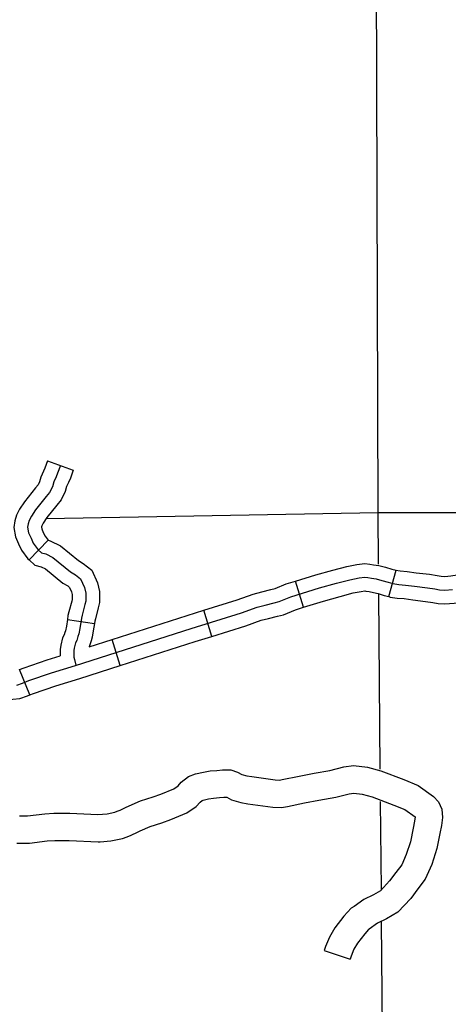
# Model space of a CAD drawing. Extents: x 1377389 to 1380723, y 1168351 to 1170484.
# Drawn here: x 1378965.2 to 1379012.3, y 1168780.3 to 1168888.3 of the extents above; entities that cross this region are included whole.
import ezdxf

# ---------------------------------------------------------------- set-up
doc = ezdxf.new("R2010")
doc.units = 0
doc.layers.add('B_Fill', color=7, linetype='Continuous')

msp = doc.modelspace()

# ---------------------------------------------------------------- linework, layer by layer
at = {"layer": 'B_Fill'}
for p, q in [((1378968.29, 1168839.93), (1378971.11, 1168838.9)), ((1378966.25, 1168829.04), (1378968.35, 1168831.2)), ((1379005.77, 1168825.01), (1379006.58, 1168827.9)), ((1378996.39, 1168823.84), (1378995.51, 1168826.7)), ((1378986.34, 1168820.65), (1378985.45, 1168823.52)), ((1378970.47, 1168822.51), (1378973.43, 1168822.07)), ((1378976.28, 1168817.46), (1378975.37, 1168820.32)), ((1378966.35, 1168814.22), (1378965.22, 1168817))]:
    msp.add_line(p, q, dxfattribs=at)
for points in [[(1379004.6, 1168834.23), (1379004.27, 1168940.35)], [(1378968.29, 1168839.93), (1378968, 1168839.12), (1378967.85, 1168838.78), (1378967.55, 1168838.14), (1378967.41, 1168837.62), (1378967.24, 1168837.28), (1378966.97, 1168836.95), (1378965.76, 1168835.43), (1378965.22, 1168834.6), (1378964.87, 1168833.94), (1378964.69, 1168833.33), (1378964.58, 1168832.61), (1378964.75, 1168831.57), (1378965.11, 1168830.79), (1378965.42, 1168830.12), (1378966.13, 1168829.15), (1378966.25, 1168829.04)], [(1378969.7, 1168839.42), (1378969.39, 1168838.56), (1378969.22, 1168838.17), (1378968.96, 1168837.62), (1378968.82, 1168837.08), (1378968.51, 1168836.46), (1378968.14, 1168836), (1378966.98, 1168834.55), (1378966.52, 1168833.84), (1378966.27, 1168833.36), (1378966.15, 1168832.99), (1378966.1, 1168832.62), (1378966.2, 1168832.01), (1378966.47, 1168831.43), (1378966.72, 1168830.89), (1378967.25, 1168830.16), (1378967.61, 1168829.83), (1378968.08, 1168829.72), (1378968.88, 1168829.32), (1378970.81, 1168827.73), (1378971.35, 1168827.42), (1378971.92, 1168826.96), (1378972.34, 1168826.03), (1378972.49, 1168825.4), (1378972.49, 1168824.52), (1378972.4, 1168824.15), (1378972.09, 1168822.96), (1378972, 1168822.64), (1378971.83, 1168821.51), (1378971.72, 1168820.91), (1378971.63, 1168820.62), (1378971.49, 1168820.2), (1378971.35, 1168819.94), (1378971.22, 1168819.37), (1378971.16, 1168819.08), (1378971.17, 1168818.37), (1378971.24, 1168818.1), (1378971.41, 1168817.47)], [(1378971.11, 1168838.9), (1378970.79, 1168838.01), (1378970.59, 1168837.55), (1378970.38, 1168837.11), (1378970.23, 1168836.55), (1378969.78, 1168835.64), (1378969.31, 1168835.06), (1378968.2, 1168833.68), (1378967.82, 1168833.09), (1378967.66, 1168832.78), (1378967.62, 1168832.66), (1378967.61, 1168832.63), (1378967.64, 1168832.45), (1378967.82, 1168832.06), (1378968.02, 1168831.66), (1378968.35, 1168831.2)], [(1378968.12, 1168833.57), (1379004.6, 1168834.23)], [(1379004.65, 1168828.59), (1379004.6, 1168834.23)], [(1379004.6, 1168834.23), (1379039.1, 1168834.23)], [(1378968.35, 1168831.2), (1378968.59, 1168831.14), (1378969.7, 1168830.59), (1378971.67, 1168828.97), (1378972.2, 1168828.66), (1378973.14, 1168827.91), (1378973.77, 1168826.51), (1378973.99, 1168825.57), (1378973.99, 1168824.35), (1378973.86, 1168823.79), (1378973.54, 1168822.57), (1378973.47, 1168822.33), (1378973.43, 1168822.07)], [(1378966.25, 1168829.04), (1378966.9, 1168828.45), (1378967.58, 1168828.3), (1378968.06, 1168828.06), (1378969.95, 1168826.5), (1378970.5, 1168826.18), (1378970.7, 1168826.02), (1378970.92, 1168825.54), (1378970.99, 1168825.23), (1378970.99, 1168824.69), (1378970.94, 1168824.51), (1378970.64, 1168823.34), (1378970.53, 1168822.95), (1378970.47, 1168822.51)], [(1378995.51, 1168826.7), (1378997.75, 1168827.4), (1378999.64, 1168827.93), (1379001.17, 1168828.33), (1379002.26, 1168828.54), (1379003.13, 1168828.66), (1379003.68, 1168828.59), (1379004.11, 1168828.52), (1379004.69, 1168828.43), (1379005.43, 1168828.25), (1379006.12, 1168828.02), (1379006.58, 1168827.9)], [(1378964.92, 1168815.3), (1378965.54, 1168815.51), (1378966.24, 1168815.79), (1378968.73, 1168816.64), (1378971.37, 1168817.46), (1378984.06, 1168821.52), (1378989.58, 1168823.23), (1378991.31, 1168823.86), (1378992.18, 1168824.07), (1378993.17, 1168824.33), (1378993.74, 1168824.46), (1378995.01, 1168824.98), (1378998.18, 1168825.96), (1379000.04, 1168826.48), (1379001.51, 1168826.87), (1379002.51, 1168827.06), (1379003.13, 1168827.15), (1379003.46, 1168827.11), (1379003.87, 1168827.04), (1379004.39, 1168826.96), (1379005.02, 1168826.8), (1379005.69, 1168826.59), (1379006.23, 1168826.44)], [(1379006.54, 1168827.91), (1379007.03, 1168827.84), (1379007.78, 1168827.77), (1379008.78, 1168827.64), (1379010.23, 1168827.47), (1379011.08, 1168827.33), (1379011.54, 1168827.25), (1379011.93, 1168827.22), (1379012.59, 1168827.28), (1379013.27, 1168827.39), (1379013.93, 1168827.51), (1379015.14, 1168827.46), (1379016.15, 1168827.36), (1379016.83, 1168827.26), (1379016.93, 1168827.24)], [(1378985.45, 1168823.52), (1378989.1, 1168824.65), (1378990.87, 1168825.29), (1378991.81, 1168825.53), (1378992.82, 1168825.79), (1378993.28, 1168825.9), (1378994.51, 1168826.4), (1378995.51, 1168826.7)], [(1379006.23, 1168826.44), (1379006.86, 1168826.35), (1379007.62, 1168826.28), (1379008.59, 1168826.15), (1379010.02, 1168825.98), (1379010.84, 1168825.85), (1379011.36, 1168825.76), (1379011.93, 1168825.72), (1379012.77, 1168825.78)], [(1378996.39, 1168823.84), (1378998.6, 1168824.52), (1379000.43, 1168825.03), (1379001.85, 1168825.41), (1379002.75, 1168825.58), (1379003.14, 1168825.64), (1379003.24, 1168825.62), (1379003.63, 1168825.56), (1379004.09, 1168825.48), (1379004.61, 1168825.36), (1379005.26, 1168825.15), (1379005.77, 1168825.01)], [(1379004.84, 1168806.06), (1379004.68, 1168825.33)], [(1379005.77, 1168825.01), (1379005.92, 1168824.96), (1379006.69, 1168824.86), (1379007.45, 1168824.79), (1379008.4, 1168824.67), (1379009.81, 1168824.49), (1379010.6, 1168824.37), (1379011.18, 1168824.27), (1379011.93, 1168824.22), (1379012.95, 1168824.29), (1379013.78, 1168824.44), (1379014.12, 1168824.5), (1379014.94, 1168824.46), (1379015.8, 1168824.38), (1379016.33, 1168824.31), (1379016.36, 1168824.3)], [(1378986.34, 1168820.65), (1378990.06, 1168821.81), (1378991.75, 1168822.42), (1378992.55, 1168822.62), (1378993.53, 1168822.88), (1378994.19, 1168823.03), (1378995.52, 1168823.57), (1378996.39, 1168823.84)], [(1378975.37, 1168820.32), (1378983.61, 1168822.95), (1378985.45, 1168823.52)], [(1378970.47, 1168822.51), (1378970.35, 1168821.76), (1378970.26, 1168821.26), (1378970.2, 1168821.08), (1378970.11, 1168820.8), (1378969.94, 1168820.49), (1378969.75, 1168819.68), (1378969.66, 1168819.2), (1378969.67, 1168818.5)], [(1378973.43, 1168822.07), (1378973.31, 1168821.25), (1378973.18, 1168820.55), (1378973.07, 1168820.17), (1378972.84, 1168819.51)], [(1378976.28, 1168817.46), (1378984.51, 1168820.08), (1378986.34, 1168820.65)], [(1378972.84, 1168819.51), (1378975.37, 1168820.32)], [(1378965.22, 1168817), (1378965.71, 1168817.2), (1378968.26, 1168818.07), (1378969.67, 1168818.5)], [(1378966.35, 1168814.22), (1378966.76, 1168814.39), (1378969.19, 1168815.21), (1378971.82, 1168816.03), (1378976.28, 1168817.46)], [(1378955.3, 1168815.08), (1378955.73, 1168815.03), (1378956.19, 1168814.9), (1378956.97, 1168814.64), (1378957.53, 1168814.48), (1378958.22, 1168814.31), (1378958.74, 1168814.26), (1378959.15, 1168814.18), (1378960.15, 1168813.94), (1378960.84, 1168813.81), (1378961.47, 1168813.73), (1378962.27, 1168813.71), (1378963.03, 1168813.69), (1378963.66, 1168813.69), (1378964.46, 1168813.74), (1378965.25, 1168813.82), (1378966.07, 1168814.11), (1378966.35, 1168814.22)], [(1378965.2, 1168800.94), (1378965.46, 1168800.94), (1378966.1, 1168800.94), (1378967.97, 1168801.18), (1378968.99, 1168801.23), (1378970.73, 1168801.23), (1378973.8, 1168801.09), (1378974.83, 1168801.18), (1378975.66, 1168801.34), (1378975.94, 1168801.46), (1378976.28, 1168801.58), (1378976.84, 1168801.87), (1378977.25, 1168802.06), (1378978.51, 1168802.6), (1378979.88, 1168803.03), (1378980.73, 1168803.33), (1378982.15, 1168803.93), (1378982.62, 1168804.24), (1378982.97, 1168804.64), (1378983.78, 1168805.28), (1378984.55, 1168805.57), (1378985.42, 1168805.75), (1378986.15, 1168805.87), (1378986.87, 1168805.93), (1378987.52, 1168806.01), (1378988.43, 1168805.99), (1378989.17, 1168805.75), (1378989.63, 1168805.5), (1378990.18, 1168805.34), (1378990.74, 1168805.25), (1378993.3, 1168804.89), (1378993.77, 1168804.87), (1378994.07, 1168804.93), (1378995.91, 1168805.32), (1378997.57, 1168805.62), (1378999.31, 1168805.94), (1379000.83, 1168806.31), (1379001.9, 1168806.46), (1379003.42, 1168806.29), (1379004.89, 1168805.9), (1379007.42, 1168804.92), (1379008.99, 1168804.28), (1379010.68, 1168803.08), (1379011.25, 1168802.48), (1379011.59, 1168801.69), (1379011.68, 1168800.78), (1379011.56, 1168799.89), (1379011.39, 1168799.01), (1379011.06, 1168797.36), (1379010.51, 1168795.6), (1379009.77, 1168794.01), (1379008.95, 1168792.94), (1379008.18, 1168791.88), (1379006.75, 1168790.38), (1379005.53, 1168789.64), (1379004.54, 1168789.16), (1379003.6, 1168788.5), (1379003.56, 1168788.48), (1379003.14, 1168788.01), (1379002.33, 1168786.96), (1379001.95, 1168786.31), (1379001.64, 1168785.56), (1379001.53, 1168785.21)], [(1378964.93, 1168797.94), (1378965.46, 1168797.94), (1378966.29, 1168797.93), (1378968.25, 1168798.19), (1378969.07, 1168798.23), (1378970.66, 1168798.23), (1378973.85, 1168798.08), (1378974.05, 1168798.1), (1378975.24, 1168798.21), (1378976.53, 1168798.45), (1378977.03, 1168798.66), (1378977.47, 1168798.82), (1378978.15, 1168799.17), (1378978.47, 1168799.31), (1378979.55, 1168799.78), (1378980.84, 1168800.18), (1378981.83, 1168800.54), (1378983.58, 1168801.28), (1378984.61, 1168801.97), (1378985.04, 1168802.45), (1378985.27, 1168802.63), (1378985.39, 1168802.68), (1378985.97, 1168802.8), (1378986.52, 1168802.89), (1378987.18, 1168802.95), (1378987.67, 1168803.01), (1378987.91, 1168803), (1378987.99, 1168802.98), (1378988.49, 1168802.7), (1378989.51, 1168802.41), (1378990.28, 1168802.28), (1378993.05, 1168801.89), (1378994, 1168801.86), (1378994.66, 1168801.99), (1378996.5, 1168802.38), (1378998.1, 1168802.67), (1378999.94, 1168803), (1379001.41, 1168803.36), (1379001.94, 1168803.44), (1379002.86, 1168803.34), (1379003.96, 1168803.04), (1379006.31, 1168802.13), (1379007.54, 1168801.63), (1379008.66, 1168800.84), (1379008.59, 1168800.37), (1379008.44, 1168799.58), (1379008.15, 1168798.1), (1379007.7, 1168796.69), (1379007.19, 1168795.57), (1379006.55, 1168794.73), (1379005.87, 1168793.8), (1379004.85, 1168792.73), (1379004.1, 1168792.28), (1379003.02, 1168791.76), (1379001.96, 1168791.01), (1379001.64, 1168790.82), (1379000.84, 1168789.95), (1378999.83, 1168788.64), (1378999.25, 1168787.63), (1378998.82, 1168786.6), (1378998.68, 1168786.16), (1379001.53, 1168785.21)], [(1379004.96, 1168792.86), (1379004.87, 1168802.52)], [(1379005.29, 1168753.83), (1379004.99, 1168789.32)]]:
    msp.add_lwpolyline(points, dxfattribs=at)

doc.saveas('drawing.dxf')
